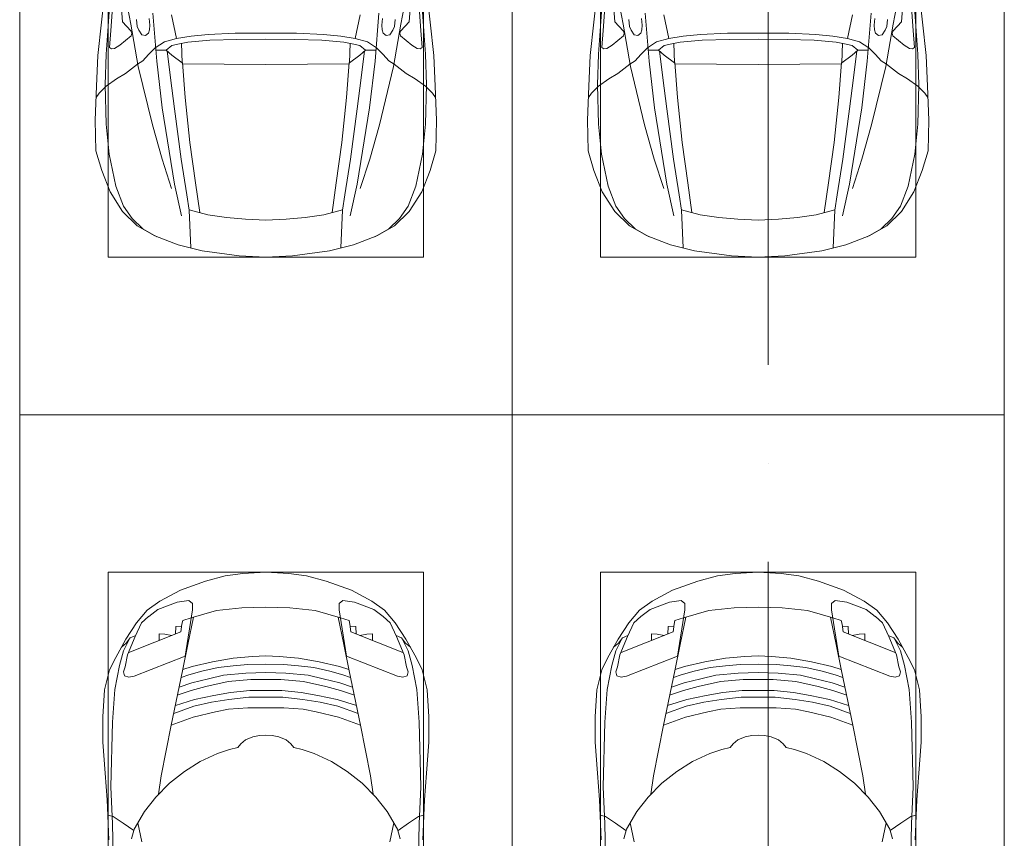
# Model space of a CAD drawing. Header units: millimetres. Extents: x -32229 to 291619, y -13689 to 125138.
# Tile 474 of 565: x 82805 to 87805, y 85509 to 89667. Entities that reach past the tile are written whole.
import ezdxf

# ---------------------------------------------------------------- set-up
doc = ezdxf.new("R2010")
doc.units = ezdxf.units.MM
doc.linetypes.add('ADSK_Линия сетки', pattern=[5000, 4000, -500, 0, -500])
for name, color, linetype, lineweight in [('A-DETL-GENF-OTLN', 7, 'Continuous', 18), ('C-PRKG-____-OTLN', 7, 'Continuous', 18), ('S-GRID-____-OTLN', 7, 'Continuous', 9)]:
    doc.layers.add(name, color=color, linetype=linetype, lineweight=lineweight)

# ---------------------------------------------------------------- blocks, each defined once
blk = doc.blocks.new('АР_Машиноместо - 4900x2400_М__5300х2500_-V39--02 ЭМ')
at = {"layer": 'A-DETL-GENF-OTLN', "color": 253, "lineweight": 13, "true_color": 0xaaaaaa}
for p, q in [((927, 4466.6), (804.4, 4436.7)), ((861.2, 4260.3), (869.3, 4451.1)), ((1114.6, 4493), (927, 4466.6)), ((1250, 4500), (1114.6, 4493)), ((1250, 4500), (1385.4, 4493)), ((1385.4, 4493), (1573, 4466.6)), ((1573, 4466.6), (1695.6, 4436.7)), ((1638.8, 4260.3), (1630.7, 4451.1)), ((804.4, 4436.7), (686, 4391.6)), ((1695.6, 4436.7), (1814, 4391.6)), ((686, 4391.6), (596.3, 4340.6)), ((1814, 4391.6), (1903.7, 4340.6)), ((596.3, 4340.6), (522.5, 4267.9)), ((1146, 4306.7), (1050.4, 4297.3)), ((1250, 4312), (1146, 4306.7)), ((1250, 4312), (1354, 4306.7)), ((1354, 4306.7), (1449.6, 4297.3)), ((1903.7, 4340.6), (1977.5, 4267.9)), ((522.5, 4267.9), (458.6, 4167)), ((955.5, 4283.9), (861, 4259.4)), ((914, 4272.5), (893.6, 4121.6)), ((1050.4, 4297.3), (955.5, 4283.9)), ((1449.6, 4297.3), (1544.5, 4283.9)), ((1544.5, 4283.9), (1639, 4259.4)), ((1586, 4272.5), (1606.4, 4121.6)), ((1977.5, 4267.9), (2041.4, 4167)), ((458.6, 4167), (416.4, 4059.2)), ((2041.4, 4167), (2083.6, 4059.2)), ((893.6, 4121.6), (863.9, 3917.5)), ((1606.4, 4121.6), (1636.1, 3917.5)), ((416.4, 4059.2), (387.4, 3958.4)), ((2083.6, 4059.2), (2112.6, 3958.4)), ((387.4, 3958.4), (384, 3802.9)), ((2112.6, 3958.4), (2116, 3802.9)), ((863.9, 3917.5), (840.1, 3687.8)), ((1636.1, 3917.5), (1659.9, 3687.8)), ((384, 3802.9), (390.2, 3630)), ((2116, 3802.9), (2109.8, 3630)), ((403.8, 3665.5), (388.1, 3688.4)), ((438.6, 3629.8), (403.8, 3665.5)), ((840.1, 3687.8), (826.6, 3509.6)), ((1659.9, 3687.8), (1673.4, 3509.6)), ((2061.4, 3629.8), (2096.2, 3665.5)), ((2096.2, 3665.5), (2111.9, 3688.4)), ((390.2, 3630), (397.1, 3474.2)), ((491.4, 3594.2), (438.6, 3629.8)), ((2008.6, 3594.2), (2061.4, 3629.8)), ((2109.8, 3630), (2102.9, 3474.2)), ((537.9, 3567), (491.4, 3594.2)), ((598.3, 3518.6), (537.9, 3567)), ((1901.7, 3518.6), (1962.1, 3567)), ((1962.1, 3567), (2008.6, 3594.2)), ((624.9, 3501.2), (598.3, 3518.6)), ((654.7, 3470.4), (624.9, 3501.2)), ((676.4, 3260.1), (695.7, 3502.8)), ((773.2, 3472.4), (825.6, 3512.1)), ((825.6, 3512.1), (821, 3413)), ((1250, 3520.1), (827.2, 3517.2)), ((1250, 3520.1), (1672.8, 3517.2)), ((1674.4, 3512.1), (1679, 3413)), ((1726.8, 3472.4), (1674.4, 3512.1)), ((1823.6, 3260.1), (1804.3, 3502.8)), ((1845.3, 3470.4), (1875.1, 3501.2)), ((1875.1, 3501.2), (1901.7, 3518.6)), ((397.1, 3474.2), (415.7, 3305.9)), ((690.2, 3433.7), (654.7, 3470.4)), ((744.3, 3447), (773.2, 3472.4)), ((1755.7, 3447), (1726.8, 3472.4)), ((1809.8, 3433.7), (1845.3, 3470.4)), ((2102.9, 3474.2), (2084.3, 3305.9)), ((456.6, 3434.5), (466.2, 3441.1)), ((462.2, 3347.3), (456.6, 3434.5)), ((466.2, 3441.1), (481.5, 3439.1)), ((481.5, 3439.1), (508, 3422.8)), ((508, 3422.8), (566.8, 3375.1)), ((744.1, 3447.2), (691.3, 3447.2)), ((773, 3424.2), (744.1, 3447.2)), ((811.1, 3414.8), (773, 3424.2)), ((853.3, 3407.2), (811.1, 3414.8)), ((965.3, 3397.8), (853.3, 3407.2)), ((1534.7, 3397.8), (1646.7, 3407.2)), ((1646.7, 3407.2), (1688.9, 3414.8)), ((1688.9, 3414.8), (1727, 3424.2)), ((1727, 3424.2), (1755.7, 3447)), ((1755.7, 3447.2), (1808.7, 3447.2)), ((1992, 3422.8), (1933.2, 3375.1)), ((2018.5, 3439.1), (1992, 3422.8)), ((2033.8, 3441.1), (2018.5, 3439.1)), ((2043.4, 3434.5), (2033.8, 3441.1)), ((2037.8, 3347.3), (2043.4, 3434.5)), ((569.7, 3360.7), (564.6, 3349.7)), ((566.8, 3375.1), (569.7, 3360.7)), ((605.2, 3346.8), (620, 3369.3)), ((620, 3369.3), (638.7, 3372.5)), ((638.7, 3372.5), (654.1, 3360.7)), ((654.1, 3360.7), (658.7, 3344.5)), ((1102.5, 3394.3), (965.3, 3397.8)), ((1250, 3391.3), (1102.5, 3394.3)), ((1250, 3391.3), (1397.5, 3394.3)), ((1397.5, 3394.3), (1534.7, 3397.8)), ((1845.9, 3360.7), (1841.3, 3344.5)), ((1861.3, 3372.5), (1845.9, 3360.7)), ((1880, 3369.3), (1861.3, 3372.5)), ((1894.8, 3346.8), (1880, 3369.3)), ((1933.2, 3375.1), (1930.3, 3360.7)), ((1930.3, 3360.7), (1935.4, 3349.7)), ((415.7, 3305.9), (432.8, 3149.3)), ((474.8, 3179.9), (462.2, 3347.3)), ((522.2, 3303.2), (515.3, 3213.7)), ((564.6, 3349.7), (522.2, 3303.2)), ((593.6, 3292.5), (597.1, 3327.4)), ((597.1, 3327.4), (605.2, 3346.8)), ((661.1, 3321.2), (657.2, 3286.3)), ((658.7, 3344.5), (661.1, 3321.2)), ((1841.3, 3344.5), (1838.9, 3321.2)), ((1838.9, 3321.2), (1842.8, 3286.3)), ((1902.9, 3327.4), (1894.8, 3346.8)), ((1906.4, 3292.5), (1902.9, 3327.4)), ((1935.4, 3349.7), (1977.8, 3303.2)), ((1977.8, 3303.2), (1984.7, 3213.7)), ((2025.2, 3179.9), (2037.8, 3347.3)), ((2084.3, 3305.9), (2067.1, 3148.3)), ((444.9, 1956.8), (453, 2159.1)), ((580.7, 2105.7), (567.1, 2153.8)), ((619.7, 2168.6), (600.3, 2072.7)), ((1880.3, 2168.6), (1899.7, 2072.7)), ((1919.3, 2105.7), (1932.9, 2153.8)), ((2055.1, 1956.8), (2047, 2159.1)), ((578.8, 2112.6), (525.5, 2074.6)), ((634.6, 2015), (580.7, 2105.7)), ((1865.4, 2015), (1919.3, 2105.7)), ((1921.2, 2112.6), (1974.5, 2074.6)), ((525.5, 2074.6), (475.1, 2041)), ((1974.5, 2074.6), (2024.9, 2041)), ((475.1, 2041), (447.5, 2034.4)), ((690.7, 1941.6), (634.6, 2015)), ((1809.3, 1941.6), (1865.4, 2015)), ((2024.9, 2041), (2052.5, 2034.4)), ((434.8, 1820.7), (444.9, 1956.8)), ((2065.2, 1820.7), (2055.1, 1956.8)), ((761.1, 1871.7), (690.7, 1941.6)), ((718.3, 1834.2), (705.7, 1926.7)), ((1738.9, 1871.7), (1809.3, 1941.6)), ((1781.7, 1834.2), (1794.3, 1926.7)), ((837.5, 1812.1), (761.1, 1871.7)), ((1662.5, 1812.1), (1738.9, 1871.7)), ((422, 1662.9), (434.8, 1820.7)), ((770, 1576.5), (718.3, 1834.2)), ((917, 1761.1), (837.5, 1812.1)), ((1583, 1761.1), (1662.5, 1812.1)), ((1730, 1576.5), (1781.7, 1834.2)), ((2078, 1662.9), (2065.2, 1820.7)), ((1004.2, 1721.4), (917, 1761.1)), ((1495.8, 1721.4), (1583, 1761.1)), ((1064.9, 1700.5), (1004.2, 1721.4)), ((1107.2, 1689.8), (1064.9, 1700.5)), ((1392.8, 1689.8), (1435.1, 1700.5)), ((1435.1, 1700.5), (1495.8, 1721.4)), ((422, 1534.1), (422, 1662.9)), ((1123.5, 1670.9), (1107.2, 1689.8)), ((1147.5, 1650.5), (1123.5, 1670.9)), ((1184.7, 1635.7), (1147.5, 1650.5)), ((1315.3, 1635.7), (1352.5, 1650.5)), ((1352.5, 1650.5), (1376.5, 1670.9)), ((1376.5, 1670.9), (1392.8, 1689.8)), ((2078, 1534.1), (2078, 1662.9)), ((1217.8, 1629.1), (1184.7, 1635.7)), ((1217.8, 1629.1), (1250, 1626.8)), ((1282.2, 1629.1), (1250, 1626.8)), ((1282.2, 1629.1), (1315.3, 1635.7)), ((826.8, 1300.9), (770, 1576.5)), ((881.7, 1536.4), (770, 1576.5)), ((1618.3, 1536.4), (1730, 1576.5)), ((1673.2, 1300.9), (1730, 1576.5)), ((430.8, 1396.6), (422, 1534.1)), ((884.3, 1480.8), (782, 1518.1)), ((994.9, 1509.3), (881.7, 1536.4)), ((1060, 1496.1), (994.9, 1509.3)), ((1440, 1496.1), (1505.1, 1509.3)), ((1505.1, 1509.3), (1618.3, 1536.4)), ((1615.7, 1480.8), (1718, 1518.1)), ((2069.2, 1396.6), (2078, 1534.1)), ((887, 1446.5), (790.4, 1477.3)), ((973.4, 1459.7), (884.3, 1480.8)), ((1061.9, 1445.7), (973.4, 1459.7)), ((1159.3, 1489.1), (1060, 1496.1)), ((1250, 1488.3), (1159.3, 1489.1)), ((1250, 1488.3), (1340.7, 1489.1)), ((1340.7, 1489.1), (1440, 1496.1)), ((1438.1, 1445.7), (1526.6, 1459.7)), ((1526.6, 1459.7), (1615.7, 1480.8)), ((1613, 1446.5), (1709.6, 1477.3)), ((871.4, 1401.1), (800.5, 1424.6)), ((945.3, 1380.6), (871.4, 1401.1)), ((986.2, 1425.6), (887, 1446.5)), ((1070, 1410.4), (986.2, 1425.6)), ((1163.9, 1435.1), (1061.9, 1445.7)), ((1168.3, 1399.8), (1070, 1410.4)), ((1250, 1435.1), (1163.9, 1435.1)), ((1250, 1400.1), (1168.3, 1399.8)), ((1250, 1435.1), (1336.1, 1435.1)), ((1250, 1400.1), (1331.7, 1399.8)), ((1331.7, 1399.8), (1430, 1410.4)), ((1336.1, 1435.1), (1438.1, 1445.7)), ((1430, 1410.4), (1513.8, 1425.6)), ((1513.8, 1425.6), (1613, 1446.5)), ((1554.7, 1380.6), (1628.6, 1401.1)), ((1628.6, 1401.1), (1699.5, 1424.6)), ((455.7, 1296.1), (430.8, 1396.6)), ((873.8, 1361.2), (809.9, 1383.1)), ((958.3, 1341.1), (873.8, 1361.2)), ((1059, 1354.8), (945.3, 1380.6)), ((1174.5, 1344.2), (1059, 1354.8)), ((1325.5, 1344.2), (1441, 1354.8)), ((1441, 1354.8), (1554.7, 1380.6)), ((1541.7, 1341.1), (1626.2, 1361.2)), ((1626.2, 1361.2), (1690.1, 1383.1)), ((2044.3, 1296.1), (2069.2, 1396.6)), ((527.2, 1305.2), (531.8, 1326)), ((535, 1280.6), (527.2, 1305.2)), ((531.8, 1326), (554.4, 1333.3)), ((554.4, 1333.3), (580.7, 1327.1)), ((580.7, 1327.1), (841.1, 1225.9)), ((859.1, 1321.2), (819.9, 1334.4)), ((853.8, 1167.4), (826.8, 1300.9)), ((925.2, 1301.6), (859.1, 1321.2)), ((1007.1, 1283.7), (925.2, 1301.6)), ((1035, 1323.2), (958.3, 1341.1)), ((1148.3, 1312.4), (1035, 1323.2)), ((1250, 1309.3), (1148.3, 1312.4)), ((1250, 1344.9), (1174.5, 1344.2)), ((1250, 1344.9), (1325.5, 1344.2)), ((1250, 1309.3), (1351.7, 1312.4)), ((1351.7, 1312.4), (1465, 1323.2)), ((1465, 1323.2), (1541.7, 1341.1)), ((1492.9, 1283.7), (1574.8, 1301.6)), ((1574.8, 1301.6), (1640.9, 1321.2)), ((1640.9, 1321.2), (1680.1, 1334.4)), ((1646.2, 1167.4), (1673.2, 1300.9)), ((1919.3, 1327.1), (1658.9, 1225.9)), ((1945.6, 1333.3), (1919.3, 1327.1)), ((1968.2, 1326), (1945.6, 1333.3)), ((1965, 1280.6), (1972.8, 1305.2)), ((1972.8, 1305.2), (1968.2, 1326)), ((487.4, 1232.1), (455.7, 1296.1)), ((548.2, 1220.1), (535, 1280.6)), ((876.3, 1278.7), (828.3, 1293.7)), ((978.6, 1254.6), (876.3, 1278.7)), ((1084.1, 1236), (978.6, 1254.6)), ((1083.6, 1274.6), (1007.1, 1283.7)), ((1159.1, 1267.9), (1083.6, 1274.6)), ((1250, 1266.6), (1159.1, 1267.9)), ((1250, 1266.6), (1340.9, 1267.9)), ((1340.9, 1267.9), (1416.4, 1274.6)), ((1415.9, 1236), (1521.4, 1254.6)), ((1416.4, 1274.6), (1492.9, 1283.7)), ((1521.4, 1254.6), (1623.7, 1278.7)), ((1623.7, 1278.7), (1671.7, 1293.7)), ((1951.8, 1220.1), (1965, 1280.6)), ((2012.6, 1232.1), (2044.3, 1296.1)), ((539.3, 1140.4), (487.4, 1232.1)), ((586.9, 1126.3), (548.2, 1220.1)), ((841.1, 1225.9), (877.7, 991.4)), ((1182.5, 1227.5), (1084.1, 1236)), ((1250, 1223.7), (1182.5, 1227.5)), ((1250, 1223.7), (1317.5, 1227.5)), ((1317.5, 1227.5), (1415.9, 1236)), ((1658.9, 1225.9), (1622.3, 991.4)), ((1913.1, 1126.3), (1951.8, 1220.1)), ((1960.7, 1140.4), (2012.6, 1232.1)), ((540.4, 1159.6), (516.2, 1180.5)), ((561.3, 1132.6), (540.4, 1159.6)), ((882.6, 1027.5), (853.8, 1167.4)), ((1617.4, 1027.5), (1646.2, 1167.4)), ((1938.7, 1132.6), (1959.6, 1159.6)), ((1959.6, 1159.6), (1983.8, 1180.5)), ((593.2, 1056.8), (539.3, 1140.4)), ((589, 1121.6), (561.3, 1132.6)), ((617.9, 1057.3), (586.9, 1126.3)), ((1882.1, 1057.3), (1913.1, 1126.3)), ((1906.8, 1056.8), (1960.7, 1140.4)), ((1911, 1121.6), (1938.7, 1132.6)), ((647.2, 992.8), (593.2, 1056.8)), ((654.7, 1024.4), (617.9, 1057.3)), ((1845.3, 1024.4), (1882.1, 1057.3)), ((1852.8, 992.8), (1906.8, 1056.8)), ((700.9, 989.1), (655, 1024.3)), ((1000.2, 994.5), (871.4, 1031.3)), ((1499.8, 994.5), (1628.6, 1031.3)), ((1799.1, 989.1), (1845, 1024.3)), ((711.9, 946.2), (647.2, 992.8)), ((800.1, 952.6), (700.9, 989.1)), ((859, 944.1), (800.1, 952.6)), ((877.7, 958.9), (859, 944.1)), ((877.7, 991.4), (877.7, 958.9)), ((1127.4, 979.8), (1000.2, 994.5)), ((1250, 977.6), (1127.4, 979.8)), ((1250, 977.6), (1372.6, 979.8)), ((1372.6, 979.8), (1499.8, 994.5)), ((1622.3, 991.4), (1622.3, 958.9)), ((1622.3, 958.9), (1641, 944.1)), ((1641, 944.1), (1699.9, 952.6)), ((1699.9, 952.6), (1799.1, 989.1)), ((1788.1, 946.2), (1852.8, 992.8)), ((815.8, 891), (711.9, 946.2)), ((1684.2, 891), (1788.1, 946.2)), ((943.3, 845.1), (815.8, 891)), ((1556.7, 845.1), (1684.2, 891)), ((1044.2, 818.6), (943.3, 845.1)), ((1132.7, 806), (1044.2, 818.6)), ((1250, 800), (1132.7, 806)), ((1250, 800), (1367.3, 806)), ((1367.3, 806), (1455.8, 818.6)), ((1455.8, 818.6), (1556.7, 845.1))]:
    blk.add_line(p, q, dxfattribs=at)
at = {"layer": 'A-DETL-GENF-OTLN', "color": 254, "lineweight": 13, "true_color": 0xd4d4d4}
for p, q in [((625, 4354.8), (571.5, 4303.1)), ((696.3, 4395.8), (625, 4354.8)), ((1803.7, 4395.8), (1875, 4354.8)), ((1875, 4354.8), (1928.5, 4303.1)), ((571.5, 4303.1), (527.8, 4239.8)), ((1928.5, 4303.1), (1972.2, 4239.8)), ((786.9, 4128.3), (821.1, 4289.8)), ((849, 4182.8), (861.2, 4260.3)), ((1651, 4182.8), (1638.8, 4260.3)), ((1713.1, 4128.3), (1678.9, 4289.8)), ((527.8, 4239.8), (488.6, 4138.1)), ((1972.2, 4239.8), (2011.4, 4138.1)), ((819.4, 4000.8), (849, 4182.8)), ((1680.6, 4000.8), (1651, 4182.8)), ((488.6, 4138.1), (454.7, 3976.8)), ((722.7, 4001.8), (771.7, 4149.8)), ((723.2, 3741.5), (786.9, 4128.3)), ((1776.8, 3741.5), (1713.1, 4128.3)), ((1777.3, 4001.8), (1728.3, 4149.8)), ((2011.4, 4138.1), (2045.3, 3976.8)), ((673.6, 3827.1), (722.7, 4001.8)), ((785.7, 3746.6), (819.4, 4000.8)), ((1714.3, 3746.6), (1680.6, 4000.8)), ((1826.4, 3827.1), (1777.3, 4001.8)), ((454.7, 3976.8), (438.6, 3823.4)), ((2045.3, 3976.8), (2061.4, 3823.4)), ((438.6, 3823.4), (434.2, 3623.7)), ((602.3, 3530.2), (673.6, 3827.1)), ((1897.7, 3530.2), (1826.4, 3827.1)), ((2061.4, 3823.4), (2065.8, 3623.7)), ((695.7, 3502.8), (723.2, 3741.5)), ((765.5, 3589.1), (785.7, 3746.6)), ((1734.5, 3589.1), (1714.3, 3746.6)), ((1804.3, 3502.8), (1776.8, 3741.5)), ((434.2, 3623.7), (439.5, 3468.5)), ((2065.8, 3623.7), (2060.5, 3468.5)), ((749.1, 3450.8), (765.5, 3589.1)), ((1750.9, 3450.8), (1734.5, 3589.1)), ((564, 3316.2), (602.3, 3530.2)), ((1936, 3316.2), (1897.7, 3530.2)), ((439.5, 3468.5), (462, 3136.6)), ((2060.5, 3468.5), (2038, 3136.6)), ((734.6, 3405.8), (688.5, 3435.5)), ((797.1, 3388.2), (734.6, 3405.8)), ((1702.9, 3388.2), (1765.4, 3405.8)), ((1765.4, 3405.8), (1811.5, 3435.5)), ((771.7, 3268.5), (797.1, 3388.2)), ((870, 3377.1), (797.1, 3388.2)), ((957.1, 3368.9), (870, 3377.1)), ((1093.5, 3360.7), (957.1, 3368.9)), ((1250, 3360.7), (1093.5, 3360.7)), ((1250, 3360.7), (1406.5, 3360.7)), ((1406.5, 3360.7), (1542.9, 3368.9)), ((1542.9, 3368.9), (1630, 3377.1)), ((1630, 3377.1), (1702.9, 3388.2)), ((1728.3, 3268.5), (1702.9, 3388.2)), ((532.7, 3145.9), (564, 3316.2)), ((1967.3, 3145.9), (1936, 3316.2)), ((471.8, 2077.7), (474.5, 2239.3)), ((2028.2, 2077.7), (2025.5, 2239.3)), ((462.8, 1889.5), (471.8, 2077.7)), ((2037.2, 1889.5), (2028.2, 2077.7)), ((470.9, 1561.4), (462.8, 1889.5)), ((2029.1, 1561.4), (2037.2, 1889.5)), ((483.4, 1395.6), (470.9, 1561.4)), ((2016.6, 1395.6), (2029.1, 1561.4)), ((507.4, 1274.3), (483.4, 1395.6)), ((1992.6, 1274.3), (2016.6, 1395.6)), ((527.9, 1198.6), (507.4, 1274.3)), ((1972.1, 1198.6), (1992.6, 1274.3)), ((818.8, 1102.9), (554, 1208.1)), ((1681.2, 1102.9), (1946, 1208.1)), ((561.7, 1132.1), (527.9, 1198.6)), ((1938.3, 1132.1), (1972.1, 1198.6)), ((709.1, 1112.7), (708.2, 1146.9)), ((737.7, 1113.6), (709.1, 1112.7)), ((772.6, 1121.3), (737.7, 1113.6)), ((792.9, 1076.2), (791.2, 1114.5)), ((824.1, 1063.7), (818.8, 1102.9)), ((1675.9, 1063.7), (1681.2, 1102.9)), ((1707.1, 1076.2), (1708.8, 1114.5)), ((1727.4, 1121.3), (1762.3, 1113.6)), ((1762.3, 1113.6), (1790.9, 1112.7)), ((1790.9, 1112.7), (1791.8, 1146.9)), ((823.3, 1074.4), (792.9, 1076.2)), ((827.7, 1045), (824.1, 1063.7)), ((1672.3, 1045), (1675.9, 1063.7)), ((1676.7, 1074.4), (1707.1, 1076.2)), ((871.3, 1031.9), (827.7, 1045)), ((1628.7, 1031.9), (1672.3, 1045))]:
    blk.add_line(p, q, dxfattribs=at)
at = {"layer": 'C-PRKG-____-OTLN', "color": 253, "lineweight": 13, "true_color": 0xaaaaaa}
for p, q in [((2500, 5300), (0, 5300)), ((0, 0), (0, 5300)), ((2500, 0), (2500, 5300)), ((450, 4500), (2050, 4500)), ((450, 800), (450, 4500)), ((2050, 800), (2050, 4500)), ((450, 800), (2050, 800)), ((2500, 0), (0, 0))]:
    blk.add_line(p, q, dxfattribs=at)
blk = doc.blocks.new('АР_Машиноместо - 4900x2400_М__5300х2500_-2211001--02 ЭМ')
at = {"layer": 'A-DETL-GENF-OTLN', "color": 253, "lineweight": 13, "true_color": 0xaaaaaa}
for p, q in [((1250, -800), (1132.7, -806)), ((1250, -800), (1367.3, -806)), ((943.3, -845.1), (815.8, -891)), ((1044.2, -818.6), (943.3, -845.1)), ((1132.7, -806), (1044.2, -818.6)), ((1367.3, -806), (1455.8, -818.6)), ((1455.8, -818.6), (1556.7, -845.1)), ((1556.7, -845.1), (1684.2, -891)), ((815.8, -891), (711.9, -946.2)), ((1684.2, -891), (1788.1, -946.2)), ((711.9, -946.2), (647.2, -992.8)), ((859, -944.1), (800.1, -952.6)), ((877.7, -958.9), (859, -944.1)), ((1622.3, -958.9), (1641, -944.1)), ((1641, -944.1), (1699.9, -952.6)), ((1788.1, -946.2), (1852.8, -992.8)), ((647.2, -992.8), (593.2, -1056.8)), ((700.9, -989.1), (655, -1024.3)), ((800.1, -952.6), (700.9, -989.1)), ((841.1, -1225.9), (877.7, -991.4)), ((1000.2, -994.5), (871.4, -1031.3)), ((877.7, -991.4), (877.7, -958.9)), ((1127.4, -979.8), (1000.2, -994.5)), ((1250, -977.6), (1127.4, -979.8)), ((1250, -977.6), (1372.6, -979.8)), ((1372.6, -979.8), (1499.8, -994.5)), ((1499.8, -994.5), (1628.6, -1031.3)), ((1622.3, -991.4), (1622.3, -958.9)), ((1658.9, -1225.9), (1622.3, -991.4)), ((1699.9, -952.6), (1799.1, -989.1)), ((1799.1, -989.1), (1845, -1024.3)), ((1852.8, -992.8), (1906.8, -1056.8)), ((654.7, -1024.4), (617.9, -1057.3)), ((882.6, -1027.5), (853.8, -1167.4)), ((1617.4, -1027.5), (1646.2, -1167.4)), ((1845.3, -1024.4), (1882.1, -1057.3)), ((593.2, -1056.8), (539.3, -1140.4)), ((617.9, -1057.3), (586.9, -1126.3)), ((1882.1, -1057.3), (1913.1, -1126.3)), ((1906.8, -1056.8), (1960.7, -1140.4)), ((539.3, -1140.4), (487.4, -1232.1)), ((561.3, -1132.6), (540.4, -1159.6)), ((586.9, -1126.3), (548.2, -1220.1)), ((589, -1121.6), (561.3, -1132.6)), ((1911, -1121.6), (1938.7, -1132.6)), ((1913.1, -1126.3), (1951.8, -1220.1)), ((1938.7, -1132.6), (1959.6, -1159.6)), ((1960.7, -1140.4), (2012.6, -1232.1)), ((540.4, -1159.6), (516.2, -1180.5)), ((853.8, -1167.4), (826.8, -1300.9)), ((1646.2, -1167.4), (1673.2, -1300.9)), ((1959.6, -1159.6), (1983.8, -1180.5)), ((487.4, -1232.1), (455.7, -1296.1)), ((548.2, -1220.1), (535, -1280.6)), ((580.7, -1327.1), (841.1, -1225.9)), ((1084.1, -1236), (978.6, -1254.6)), ((1182.5, -1227.5), (1084.1, -1236)), ((1250, -1223.7), (1182.5, -1227.5)), ((1250, -1223.7), (1317.5, -1227.5)), ((1317.5, -1227.5), (1415.9, -1236)), ((1415.9, -1236), (1521.4, -1254.6)), ((1919.3, -1327.1), (1658.9, -1225.9)), ((1951.8, -1220.1), (1965, -1280.6)), ((2012.6, -1232.1), (2044.3, -1296.1)), ((455.7, -1296.1), (430.8, -1396.6)), ((535, -1280.6), (527.2, -1305.2)), ((876.3, -1278.7), (828.3, -1293.7)), ((978.6, -1254.6), (876.3, -1278.7)), ((1007.1, -1283.7), (925.2, -1301.6)), ((1083.6, -1274.6), (1007.1, -1283.7)), ((1159.1, -1267.9), (1083.6, -1274.6)), ((1250, -1266.6), (1159.1, -1267.9)), ((1250, -1266.6), (1340.9, -1267.9)), ((1340.9, -1267.9), (1416.4, -1274.6)), ((1416.4, -1274.6), (1492.9, -1283.7)), ((1492.9, -1283.7), (1574.8, -1301.6)), ((1521.4, -1254.6), (1623.7, -1278.7)), ((1623.7, -1278.7), (1671.7, -1293.7)), ((1965, -1280.6), (1972.8, -1305.2)), ((2044.3, -1296.1), (2069.2, -1396.6)), ((527.2, -1305.2), (531.8, -1326)), ((531.8, -1326), (554.4, -1333.3)), ((554.4, -1333.3), (580.7, -1327.1)), ((826.8, -1300.9), (770, -1576.5)), ((859.1, -1321.2), (819.9, -1334.4)), ((925.2, -1301.6), (859.1, -1321.2)), ((958.3, -1341.1), (873.8, -1361.2)), ((1035, -1323.2), (958.3, -1341.1)), ((1148.3, -1312.4), (1035, -1323.2)), ((1174.5, -1344.2), (1059, -1354.8)), ((1250, -1309.3), (1148.3, -1312.4)), ((1250, -1344.9), (1174.5, -1344.2)), ((1250, -1309.3), (1351.7, -1312.4)), ((1250, -1344.9), (1325.5, -1344.2)), ((1325.5, -1344.2), (1441, -1354.8)), ((1351.7, -1312.4), (1465, -1323.2)), ((1465, -1323.2), (1541.7, -1341.1)), ((1541.7, -1341.1), (1626.2, -1361.2)), ((1574.8, -1301.6), (1640.9, -1321.2)), ((1640.9, -1321.2), (1680.1, -1334.4)), ((1673.2, -1300.9), (1730, -1576.5)), ((1945.6, -1333.3), (1919.3, -1327.1)), ((1968.2, -1326), (1945.6, -1333.3)), ((1972.8, -1305.2), (1968.2, -1326)), ((430.8, -1396.6), (422, -1534.1)), ((873.8, -1361.2), (809.9, -1383.1)), ((945.3, -1380.6), (871.4, -1401.1)), ((1059, -1354.8), (945.3, -1380.6)), ((1168.3, -1399.8), (1070, -1410.4)), ((1250, -1400.1), (1168.3, -1399.8)), ((1250, -1400.1), (1331.7, -1399.8)), ((1331.7, -1399.8), (1430, -1410.4)), ((1441, -1354.8), (1554.7, -1380.6)), ((1554.7, -1380.6), (1628.6, -1401.1)), ((1626.2, -1361.2), (1690.1, -1383.1)), ((2069.2, -1396.6), (2078, -1534.1)), ((887, -1446.5), (790.4, -1477.3)), ((871.4, -1401.1), (800.5, -1424.6)), ((986.2, -1425.6), (887, -1446.5)), ((1061.9, -1445.7), (973.4, -1459.7)), ((1070, -1410.4), (986.2, -1425.6)), ((1163.9, -1435.1), (1061.9, -1445.7)), ((1250, -1435.1), (1163.9, -1435.1)), ((1250, -1435.1), (1336.1, -1435.1)), ((1336.1, -1435.1), (1438.1, -1445.7)), ((1430, -1410.4), (1513.8, -1425.6)), ((1438.1, -1445.7), (1526.6, -1459.7)), ((1513.8, -1425.6), (1613, -1446.5)), ((1613, -1446.5), (1709.6, -1477.3)), ((1628.6, -1401.1), (1699.5, -1424.6)), ((884.3, -1480.8), (782, -1518.1)), ((973.4, -1459.7), (884.3, -1480.8)), ((1060, -1496.1), (994.9, -1509.3)), ((1159.3, -1489.1), (1060, -1496.1)), ((1250, -1488.3), (1159.3, -1489.1)), ((1250, -1488.3), (1340.7, -1489.1)), ((1340.7, -1489.1), (1440, -1496.1)), ((1440, -1496.1), (1505.1, -1509.3)), ((1526.6, -1459.7), (1615.7, -1480.8)), ((1615.7, -1480.8), (1718, -1518.1)), ((422, -1534.1), (422, -1662.9)), ((881.7, -1536.4), (770, -1576.5)), ((994.9, -1509.3), (881.7, -1536.4)), ((1505.1, -1509.3), (1618.3, -1536.4)), ((1618.3, -1536.4), (1730, -1576.5)), ((2078, -1534.1), (2078, -1662.9)), ((770, -1576.5), (718.3, -1834.2)), ((1730, -1576.5), (1781.7, -1834.2)), ((1184.7, -1635.7), (1147.5, -1650.5)), ((1217.8, -1629.1), (1184.7, -1635.7)), ((1217.8, -1629.1), (1250, -1626.8)), ((1282.2, -1629.1), (1250, -1626.8)), ((1282.2, -1629.1), (1315.3, -1635.7)), ((1315.3, -1635.7), (1352.5, -1650.5)), ((422, -1662.9), (434.8, -1820.7)), ((1107.2, -1689.8), (1064.9, -1700.5)), ((1123.5, -1670.9), (1107.2, -1689.8)), ((1147.5, -1650.5), (1123.5, -1670.9)), ((1352.5, -1650.5), (1376.5, -1670.9)), ((1376.5, -1670.9), (1392.8, -1689.8)), ((1392.8, -1689.8), (1435.1, -1700.5)), ((2078, -1662.9), (2065.2, -1820.7)), ((1004.2, -1721.4), (917, -1761.1)), ((1064.9, -1700.5), (1004.2, -1721.4)), ((1435.1, -1700.5), (1495.8, -1721.4)), ((1495.8, -1721.4), (1583, -1761.1)), ((917, -1761.1), (837.5, -1812.1)), ((1583, -1761.1), (1662.5, -1812.1)), ((434.8, -1820.7), (444.9, -1956.8)), ((718.3, -1834.2), (705.7, -1926.7)), ((837.5, -1812.1), (761.1, -1871.7)), ((1662.5, -1812.1), (1738.9, -1871.7)), ((1781.7, -1834.2), (1794.3, -1926.7)), ((2065.2, -1820.7), (2055.1, -1956.8)), ((761.1, -1871.7), (690.7, -1941.6)), ((1738.9, -1871.7), (1809.3, -1941.6)), ((690.7, -1941.6), (634.6, -2015)), ((1809.3, -1941.6), (1865.4, -2015)), ((444.9, -1956.8), (453, -2159.1)), ((2055.1, -1956.8), (2047, -2159.1)), ((475.1, -2041), (447.5, -2034.4)), ((525.5, -2074.6), (475.1, -2041)), ((634.6, -2015), (580.7, -2105.7)), ((1865.4, -2015), (1919.3, -2105.7)), ((1974.5, -2074.6), (2024.9, -2041)), ((2024.9, -2041), (2052.5, -2034.4)), ((578.8, -2112.6), (525.5, -2074.6)), ((619.7, -2168.6), (600.3, -2072.7)), ((1880.3, -2168.6), (1899.7, -2072.7)), ((1921.2, -2112.6), (1974.5, -2074.6)), ((580.7, -2105.7), (567.1, -2153.8)), ((1919.3, -2105.7), (1932.9, -2153.8)), ((415.7, -3305.9), (432.8, -3149.3)), ((2084.3, -3305.9), (2067.1, -3148.3)), ((474.8, -3179.9), (462.2, -3347.3)), ((2025.2, -3179.9), (2037.8, -3347.3)), ((522.2, -3303.2), (515.3, -3213.7)), ((1977.8, -3303.2), (1984.7, -3213.7)), ((593.6, -3292.5), (597.1, -3327.4)), ((661.1, -3321.2), (657.2, -3286.3)), ((676.4, -3260.1), (695.7, -3502.8)), ((1823.6, -3260.1), (1804.3, -3502.8)), ((1838.9, -3321.2), (1842.8, -3286.3)), ((1906.4, -3292.5), (1902.9, -3327.4)), ((397.1, -3474.2), (415.7, -3305.9)), ((462.2, -3347.3), (456.6, -3434.5)), ((564.6, -3349.7), (522.2, -3303.2)), ((569.7, -3360.7), (564.6, -3349.7)), ((597.1, -3327.4), (605.2, -3346.8)), ((605.2, -3346.8), (620, -3369.3)), ((654.1, -3360.7), (658.7, -3344.5)), ((658.7, -3344.5), (661.1, -3321.2)), ((1841.3, -3344.5), (1838.9, -3321.2)), ((1845.9, -3360.7), (1841.3, -3344.5)), ((1894.8, -3346.8), (1880, -3369.3)), ((1902.9, -3327.4), (1894.8, -3346.8)), ((1930.3, -3360.7), (1935.4, -3349.7)), ((1935.4, -3349.7), (1977.8, -3303.2)), ((2037.8, -3347.3), (2043.4, -3434.5)), ((2102.9, -3474.2), (2084.3, -3305.9)), ((508, -3422.8), (566.8, -3375.1)), ((566.8, -3375.1), (569.7, -3360.7)), ((620, -3369.3), (638.7, -3372.5)), ((638.7, -3372.5), (654.1, -3360.7)), ((965.3, -3397.8), (853.3, -3407.2)), ((1102.5, -3394.3), (965.3, -3397.8)), ((1250, -3391.3), (1102.5, -3394.3)), ((1250, -3391.3), (1397.5, -3394.3)), ((1397.5, -3394.3), (1534.7, -3397.8)), ((1534.7, -3397.8), (1646.7, -3407.2)), ((1861.3, -3372.5), (1845.9, -3360.7)), ((1880, -3369.3), (1861.3, -3372.5)), ((1933.2, -3375.1), (1930.3, -3360.7)), ((1992, -3422.8), (1933.2, -3375.1)), ((456.6, -3434.5), (466.2, -3441.1)), ((466.2, -3441.1), (481.5, -3439.1)), ((481.5, -3439.1), (508, -3422.8)), ((690.2, -3433.7), (654.7, -3470.4)), ((744.1, -3447.2), (691.3, -3447.2)), ((773, -3424.2), (744.1, -3447.2)), ((744.3, -3447), (773.2, -3472.4)), ((811.1, -3414.8), (773, -3424.2)), ((853.3, -3407.2), (811.1, -3414.8)), ((825.6, -3512.1), (821, -3413)), ((1646.7, -3407.2), (1688.9, -3414.8)), ((1674.4, -3512.1), (1679, -3413)), ((1688.9, -3414.8), (1727, -3424.2)), ((1755.7, -3447), (1726.8, -3472.4)), ((1727, -3424.2), (1755.7, -3447)), ((1755.7, -3447.2), (1808.7, -3447.2)), ((1809.8, -3433.7), (1845.3, -3470.4)), ((2018.5, -3439.1), (1992, -3422.8)), ((2033.8, -3441.1), (2018.5, -3439.1)), ((2043.4, -3434.5), (2033.8, -3441.1)), ((390.2, -3630), (397.1, -3474.2)), ((654.7, -3470.4), (624.9, -3501.2)), ((773.2, -3472.4), (825.6, -3512.1)), ((1726.8, -3472.4), (1674.4, -3512.1)), ((1845.3, -3470.4), (1875.1, -3501.2)), ((2109.8, -3630), (2102.9, -3474.2)), ((598.3, -3518.6), (537.9, -3567)), ((624.9, -3501.2), (598.3, -3518.6)), ((840.1, -3687.8), (826.6, -3509.6)), ((1250, -3520.1), (827.2, -3517.2)), ((1250, -3520.1), (1672.8, -3517.2)), ((1659.9, -3687.8), (1673.4, -3509.6)), ((1875.1, -3501.2), (1901.7, -3518.6)), ((1901.7, -3518.6), (1962.1, -3567)), ((491.4, -3594.2), (438.6, -3629.8)), ((537.9, -3567), (491.4, -3594.2)), ((1962.1, -3567), (2008.6, -3594.2)), ((2008.6, -3594.2), (2061.4, -3629.8)), ((384, -3802.9), (390.2, -3630)), ((438.6, -3629.8), (403.8, -3665.5)), ((2061.4, -3629.8), (2096.2, -3665.5)), ((2116, -3802.9), (2109.8, -3630)), ((403.8, -3665.5), (388.1, -3688.4)), ((863.9, -3917.5), (840.1, -3687.8)), ((1636.1, -3917.5), (1659.9, -3687.8)), ((2096.2, -3665.5), (2111.9, -3688.4)), ((387.4, -3958.4), (384, -3802.9)), ((2112.6, -3958.4), (2116, -3802.9)), ((893.6, -4121.6), (863.9, -3917.5)), ((1606.4, -4121.6), (1636.1, -3917.5)), ((416.4, -4059.2), (387.4, -3958.4)), ((2083.6, -4059.2), (2112.6, -3958.4)), ((458.6, -4167), (416.4, -4059.2)), ((2041.4, -4167), (2083.6, -4059.2)), ((914, -4272.5), (893.6, -4121.6)), ((1586, -4272.5), (1606.4, -4121.6)), ((522.5, -4267.9), (458.6, -4167)), ((1977.5, -4267.9), (2041.4, -4167)), ((596.3, -4340.6), (522.5, -4267.9)), ((955.5, -4283.9), (861, -4259.4)), ((861.2, -4260.3), (869.3, -4451.1)), ((1050.4, -4297.3), (955.5, -4283.9)), ((1146, -4306.7), (1050.4, -4297.3)), ((1354, -4306.7), (1449.6, -4297.3)), ((1449.6, -4297.3), (1544.5, -4283.9)), ((1544.5, -4283.9), (1639, -4259.4)), ((1638.8, -4260.3), (1630.7, -4451.1)), ((1903.7, -4340.6), (1977.5, -4267.9)), ((686, -4391.6), (596.3, -4340.6)), ((1250, -4312), (1146, -4306.7)), ((1250, -4312), (1354, -4306.7)), ((1814, -4391.6), (1903.7, -4340.6)), ((804.4, -4436.7), (686, -4391.6)), ((1695.6, -4436.7), (1814, -4391.6)), ((927, -4466.6), (804.4, -4436.7)), ((1573, -4466.6), (1695.6, -4436.7)), ((1114.6, -4493), (927, -4466.6)), ((1250, -4500), (1114.6, -4493)), ((1250, -4500), (1385.4, -4493)), ((1385.4, -4493), (1573, -4466.6))]:
    blk.add_line(p, q, dxfattribs=at)
at = {"layer": 'A-DETL-GENF-OTLN', "color": 254, "lineweight": 13, "true_color": 0xd4d4d4}
for p, q in [((827.7, -1045), (824.1, -1063.7)), ((871.3, -1031.9), (827.7, -1045)), ((1628.7, -1031.9), (1672.3, -1045)), ((1672.3, -1045), (1675.9, -1063.7)), ((792.9, -1076.2), (791.2, -1114.5)), ((823.3, -1074.4), (792.9, -1076.2)), ((824.1, -1063.7), (818.8, -1102.9)), ((1675.9, -1063.7), (1681.2, -1102.9)), ((1676.7, -1074.4), (1707.1, -1076.2)), ((1707.1, -1076.2), (1708.8, -1114.5)), ((561.7, -1132.1), (527.9, -1198.6)), ((818.8, -1102.9), (554, -1208.1)), ((709.1, -1112.7), (708.2, -1146.9)), ((737.7, -1113.6), (709.1, -1112.7)), ((772.6, -1121.3), (737.7, -1113.6)), ((1681.2, -1102.9), (1946, -1208.1)), ((1727.4, -1121.3), (1762.3, -1113.6)), ((1762.3, -1113.6), (1790.9, -1112.7)), ((1790.9, -1112.7), (1791.8, -1146.9)), ((1938.3, -1132.1), (1972.1, -1198.6)), ((527.9, -1198.6), (507.4, -1274.3)), ((1972.1, -1198.6), (1992.6, -1274.3)), ((507.4, -1274.3), (483.4, -1395.6)), ((1992.6, -1274.3), (2016.6, -1395.6)), ((483.4, -1395.6), (470.9, -1561.4)), ((2016.6, -1395.6), (2029.1, -1561.4)), ((470.9, -1561.4), (462.8, -1889.5)), ((2029.1, -1561.4), (2037.2, -1889.5)), ((462.8, -1889.5), (471.8, -2077.7)), ((2037.2, -1889.5), (2028.2, -2077.7)), ((471.8, -2077.7), (474.5, -2239.3)), ((2028.2, -2077.7), (2025.5, -2239.3)), ((439.5, -3468.5), (462, -3136.6)), ((532.7, -3145.9), (564, -3316.2)), ((1967.3, -3145.9), (1936, -3316.2)), ((2060.5, -3468.5), (2038, -3136.6)), ((771.7, -3268.5), (797.1, -3388.2)), ((1728.3, -3268.5), (1702.9, -3388.2)), ((564, -3316.2), (602.3, -3530.2)), ((1936, -3316.2), (1897.7, -3530.2)), ((797.1, -3388.2), (734.6, -3405.8)), ((870, -3377.1), (797.1, -3388.2)), ((957.1, -3368.9), (870, -3377.1)), ((1093.5, -3360.7), (957.1, -3368.9)), ((1250, -3360.7), (1093.5, -3360.7)), ((1250, -3360.7), (1406.5, -3360.7)), ((1406.5, -3360.7), (1542.9, -3368.9)), ((1542.9, -3368.9), (1630, -3377.1)), ((1630, -3377.1), (1702.9, -3388.2)), ((1702.9, -3388.2), (1765.4, -3405.8)), ((734.6, -3405.8), (688.5, -3435.5)), ((1765.4, -3405.8), (1811.5, -3435.5)), ((434.2, -3623.7), (439.5, -3468.5)), ((749.1, -3450.8), (765.5, -3589.1)), ((1750.9, -3450.8), (1734.5, -3589.1)), ((2065.8, -3623.7), (2060.5, -3468.5)), ((602.3, -3530.2), (673.6, -3827.1)), ((695.7, -3502.8), (723.2, -3741.5)), ((1804.3, -3502.8), (1776.8, -3741.5)), ((1897.7, -3530.2), (1826.4, -3827.1)), ((765.5, -3589.1), (785.7, -3746.6)), ((1734.5, -3589.1), (1714.3, -3746.6)), ((438.6, -3823.4), (434.2, -3623.7)), ((2061.4, -3823.4), (2065.8, -3623.7)), ((723.2, -3741.5), (786.9, -4128.3)), ((785.7, -3746.6), (819.4, -4000.8)), ((1714.3, -3746.6), (1680.6, -4000.8)), ((1776.8, -3741.5), (1713.1, -4128.3)), ((454.7, -3976.8), (438.6, -3823.4)), ((673.6, -3827.1), (722.7, -4001.8)), ((1826.4, -3827.1), (1777.3, -4001.8)), ((2045.3, -3976.8), (2061.4, -3823.4)), ((488.6, -4138.1), (454.7, -3976.8)), ((2011.4, -4138.1), (2045.3, -3976.8)), ((722.7, -4001.8), (771.7, -4149.8)), ((819.4, -4000.8), (849, -4182.8)), ((1680.6, -4000.8), (1651, -4182.8)), ((1777.3, -4001.8), (1728.3, -4149.8)), ((527.8, -4239.8), (488.6, -4138.1)), ((786.9, -4128.3), (821.1, -4289.8)), ((1713.1, -4128.3), (1678.9, -4289.8)), ((1972.2, -4239.8), (2011.4, -4138.1)), ((849, -4182.8), (861.2, -4260.3)), ((1651, -4182.8), (1638.8, -4260.3)), ((571.5, -4303.1), (527.8, -4239.8)), ((1928.5, -4303.1), (1972.2, -4239.8)), ((625, -4354.8), (571.5, -4303.1)), ((1875, -4354.8), (1928.5, -4303.1)), ((696.3, -4395.8), (625, -4354.8)), ((1803.7, -4395.8), (1875, -4354.8))]:
    blk.add_line(p, q, dxfattribs=at)
at = {"layer": 'C-PRKG-____-OTLN', "color": 253, "lineweight": 13, "true_color": 0xaaaaaa}
for p, q in [((2500, 0), (0, 0)), ((0, 0), (0, -5300)), ((2500, 0), (2500, -5300)), ((450, -800), (450, -4500)), ((450, -800), (2050, -800)), ((2050, -800), (2050, -4500)), ((450, -4500), (2050, -4500)), ((2500, -5300), (0, -5300))]:
    blk.add_line(p, q, dxfattribs=at)
blk = doc.blocks.new('Наметкина 10_РД_АР_П_отсоединено_rvt-1--02 ЭМ')
at = {"layer": 'C-PRKG-____-OTLN', "color": 253, "lineweight": 13, "true_color": 0xaaaaaa, "rotation": 180}
for p in [(85305.3, 92960), (85305.3, 87660)]:
    blk.add_blockref('АР_Машиноместо - 4900x2400_М__5300х2500_-V39--02 ЭМ', p, dxfattribs=at)
at = {"layer": 'C-PRKG-____-OTLN', "color": 253, "lineweight": 13, "true_color": 0xaaaaaa}
for p in [(85305.3, 92960), (85305.3, 87660)]:
    blk.add_blockref('АР_Машиноместо - 4900x2400_М__5300х2500_-2211001--02 ЭМ', p, dxfattribs=at)

msp = doc.modelspace()

# ---------------------------------------------------------------- linework, layer by layer
at = {"layer": 'S-GRID-____-OTLN', "color": 253, "linetype": 'ADSK_Линия сетки', "true_color": 0xaaaaaa}
msp.add_line((86605.3, -12088.9), (86605.3, 125138.4), dxfattribs=at)

# ---------------------------------------------------------------- block references
at = {"lineweight": 5}
msp.add_blockref('Наметкина 10_РД_АР_П_отсоединено_rvt-1--02 ЭМ', (0, 0), dxfattribs=at)

doc.saveas('drawing.dxf')
